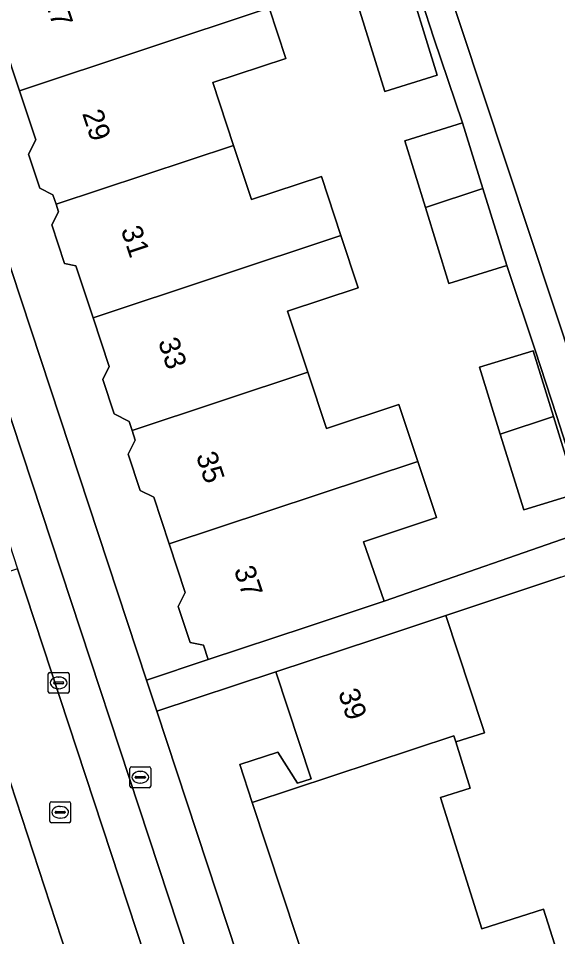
# Model space of a CAD drawing. Extents: x 159371 to 159986, y 382987 to 383597.
# Drawn here: x 159567.07 to 159592.93, y 383344.83 to 383388.85 of the extents above; entities that cross this region are included whole.
import ezdxf

# ---------------------------------------------------------------- set-up
doc = ezdxf.new("R2010")
doc.units = 0
for name, color, linetype in [('IMGEO_Brandkraan', 7, 'Continuous'), ('IMGEO_Erf', 7, 'Continuous'), ('IMGEO_Kolk', 7, 'Continuous'), ('IMGEO_Pand', 7, 'Continuous'), ('IMGEO_Pand_nummerreeks', 7, 'Continuous'), ('IMGEO_Parkeervlak_open', 7, 'Continuous'), ('IMGEO_Rijbaan_lokaal_open', 7, 'Continuous'), ('IMGEO_Rioolput', 7, 'Continuous'), ('IMGEO_Terreindeel_zand', 7, 'Continuous'), ('IMGEO_Voetpad_open', 7, 'Continuous')]:
    doc.layers.add(name, color=color, linetype=linetype)

msp = doc.modelspace()

# ---------------------------------------------------------------- linework, layer by layer
at = {"layer": 'IMGEO_Brandkraan'}
for p, q in [((159572.416, 383352.042), (159572.416, 383352.894)), ((159572.491, 383352.968), (159573.343, 383352.968)), ((159572.904, 383352.748), (159572.929, 383352.748)), ((159573.417, 383352.894), (159573.417, 383352.042)), ((159572.675, 383352.462), (159572.675, 383352.474)), ((159573.113, 383352.425), (159572.715, 383352.425)), ((159572.718, 383352.511), (159573.116, 383352.511)), ((159573.159, 383352.474), (159573.159, 383352.462)), ((159573.343, 383351.968), (159572.491, 383351.968)), ((159572.927, 383352.188), (159572.902, 383352.188))]:
    msp.add_line(p, q, dxfattribs=at)
for points in [[(159572.416, 383352.042), (159572.416, 383352.894)], [(159572.491, 383352.968), (159573.343, 383352.968)], [(159573.417, 383352.894), (159573.417, 383352.042)], [(159573.343, 383351.968), (159572.491, 383351.968)]]:
    msp.add_lwpolyline(points, dxfattribs=at)
for centre, radius, start, end in [((159572.493, 383352.892), 0.0765, 91.552, 178.448), ((159572.493, 383352.892), 0.0765, 91.552, 178.448), ((159573.341, 383352.892), 0.0765, 1.552, 88.448), ((159573.341, 383352.892), 0.0765, 1.552, 88.448), ((159572.715, 383352.471), 0.0403, 85.8775, 175.7526), ((159572.712, 383352.461), 0.0366, 178.938, 274.7102), ((159573.116, 383352.468), 0.043, 264.8664, 352.4533), ((159573.12, 383352.473), 0.0386, 1.7309, 96.639), ((159572.493, 383352.044), 0.0765, 181.552, 268.448), ((159572.493, 383352.044), 0.0765, 181.552, 268.448), ((159573.341, 383352.044), 0.0765, 271.552, 358.448), ((159573.341, 383352.044), 0.0765, 271.552, 358.448)]:
    msp.add_arc(centre, radius, start, end, dxfattribs=at)
for centre, major_axis, ratio, start_param, end_param in [((159572.903, 383352.468), (-0.387, 0.002), 0.722429, 4.712389, 7.853982), ((159572.928, 383352.468), (-0.39, 0.002), 0.717154, 1.570796, 4.712389)]:
    msp.add_ellipse(centre, major_axis=major_axis, ratio=ratio, start_param=start_param, end_param=end_param, dxfattribs=at)
at = {"layer": 'IMGEO_Erf'}
for points in [[(159552.893, 383418.717), (159573.212, 383357.128), (159576.177, 383358.106), (159575.947, 383358.799), (159575.304, 383358.932), (159574.736, 383360.646), (159575.074, 383361.32), (159574.301, 383363.657), (159573.56, 383365.895), (159572.908, 383366.222), (159572.335, 383367.952), (159572.676, 383368.63), (159572.523, 383369.093), (159572.381, 383369.521), (159571.663, 383369.882), (159571.115, 383371.539), (159571.424, 383372.155), (159570.649, 383374.497), (159569.823, 383376.991), (159569.288, 383377.101), (159568.678, 383378.943), (159568.995, 383379.574), (159568.875, 383379.936), (159568.727, 383380.384), (159568.1, 383380.7), (159567.557, 383382.338), (159567.898, 383383.017), (159567.116, 383385.379), (159566.32, 383387.784)], [(159594.066, 383366.134), (159592.873, 383369.808), (159591.855, 383372.943), (159590.492, 383377.001), (159587.718, 383376.144), (159586.593, 383379.783), (159585.603, 383382.983), (159588.378, 383383.841), (159586.998, 383387.894), (159585.807, 383391.559)], [(159579.092, 383389.349), (159579.893, 383386.929), (159576.392, 383385.77), (159577.389, 383382.758), (159578.247, 383380.165), (159581.6, 383381.275), (159582.539, 383378.439), (159583.368, 383375.935), (159579.982, 383374.813), (159580.951, 383371.887), (159581.844, 383369.189), (159585.321, 383370.34), (159586.225, 383367.609), (159587.118, 383364.913), (159583.629, 383363.758), (159584.615, 383360.914), (159594.634, 383364.388)], [(159593.083, 383362.064), (159587.576, 383360.217), (159589.325, 383354.9), (159589.425, 383354.596), (159588.044, 383354.159), (159588.744, 383351.948), (159587.314, 383351.496), (159589.306, 383345.204), (159592.262, 383346.14), (159593.108, 383343.471), (159590.153, 383342.536), (159592.2, 383336.073), (159595.156, 383337.009)], [(159581.139, 383342.617), (159578.288, 383351.261), (159577.69, 383353.073), (159579.51, 383353.671), (159580.452, 383352.183), (159581.107, 383352.399), (159579.416, 383357.527), (159573.702, 383355.642), (159595.869, 383288.453), (159597.121, 383288.896), (159597.511, 383289.099), (159594.186, 383298.625), (159595.555, 383299.1), (159595.048, 383300.613)]]:
    msp.add_lwpolyline(points, dxfattribs=at)
for points in [[(159581.945, 383394.063), (159584.462, 383394.841), (159585.504, 383391.475), (159587.159, 383386.125), (159584.64, 383385.347), (159583.002, 383390.645)], [(159591.755, 383372.913), (159592.728, 383369.765), (159593.869, 383366.073), (159591.309, 383365.282), (159590.184, 383368.922), (159589.194, 383372.121)]]:
    msp.add_lwpolyline(points, close=True, dxfattribs=at)
at = {"layer": 'IMGEO_Kolk'}
for p, q in [((159568.499, 383356.567), (159568.499, 383357.419)), ((159568.574, 383357.493), (159569.426, 383357.493)), ((159568.987, 383357.273), (159569.012, 383357.273)), ((159569.5, 383357.419), (159569.5, 383356.567)), ((159568.758, 383356.987), (159568.758, 383356.999)), ((159569.196, 383356.95), (159568.798, 383356.95)), ((159568.801, 383357.036), (159569.199, 383357.036)), ((159569.01, 383356.713), (159568.985, 383356.713)), ((159569.242, 383356.999), (159569.242, 383356.987)), ((159569.426, 383356.493), (159568.574, 383356.493))]:
    msp.add_line(p, q, dxfattribs=at)
for points in [[(159568.499, 383356.567), (159568.499, 383357.419)], [(159568.574, 383357.493), (159569.426, 383357.493)], [(159569.5, 383357.419), (159569.5, 383356.567)], [(159569.426, 383356.493), (159568.574, 383356.493)]]:
    msp.add_lwpolyline(points, dxfattribs=at)
for centre, radius, start, end in [((159568.576, 383357.417), 0.0765, 91.552, 178.448), ((159568.576, 383357.417), 0.0765, 91.552, 178.448), ((159569.424, 383357.417), 0.0765, 1.552, 88.448), ((159569.424, 383357.417), 0.0765, 1.552, 88.448), ((159568.798, 383356.996), 0.0403, 85.8775, 175.7526), ((159568.795, 383356.986), 0.0366, 178.938, 274.7102), ((159569.199, 383356.993), 0.043, 264.8664, 352.4533), ((159569.203, 383356.998), 0.0386, 1.7309, 96.639), ((159568.576, 383356.569), 0.0765, 181.552, 268.448), ((159568.576, 383356.569), 0.0765, 181.552, 268.448), ((159569.424, 383356.569), 0.0765, 271.552, 358.448), ((159569.424, 383356.569), 0.0765, 271.552, 358.448)]:
    msp.add_arc(centre, radius, start, end, dxfattribs=at)
for centre, major_axis, ratio, start_param, end_param in [((159568.986, 383356.993), (-0.387, 0.002), 0.722429, 4.712389, 7.853982), ((159569.011, 383356.993), (-0.39, 0.002), 0.717154, 1.570796, 4.712389)]:
    msp.add_ellipse(centre, major_axis=major_axis, ratio=ratio, start_param=start_param, end_param=end_param, dxfattribs=at)
at = {"layer": 'IMGEO_Pand'}
for points in [[(159573.708, 383393.591), (159565.302, 383390.804), (159565.421, 383390.443), (159565.074, 383389.751), (159565.606, 383388.143), (159566.32, 383387.784), (159567.116, 383385.379), (159579.092, 383389.349), (159578.171, 383392.129), (159574.585, 383390.942)], [(159585.504, 383391.475), (159583.002, 383390.645), (159584.64, 383385.347), (159587.159, 383386.125)], [(159577.389, 383382.758), (159576.392, 383385.77), (159579.893, 383386.929), (159579.092, 383389.349), (159567.116, 383385.379), (159567.898, 383383.017), (159567.557, 383382.338), (159568.1, 383380.7), (159568.727, 383380.384), (159568.875, 383379.936)], [(159588.378, 383383.841), (159585.603, 383382.983), (159586.593, 383379.783), (159589.35, 383380.697)], [(159570.649, 383374.497), (159582.539, 383378.439), (159581.6, 383381.275), (159578.247, 383380.165), (159577.389, 383382.758), (159568.875, 383379.936), (159568.995, 383379.574), (159568.678, 383378.943), (159569.288, 383377.101), (159569.823, 383376.991)], [(159589.35, 383380.697), (159586.593, 383379.783), (159587.718, 383376.144), (159590.492, 383377.001)], [(159570.649, 383374.497), (159571.424, 383372.155), (159571.115, 383371.539), (159571.663, 383369.882), (159572.381, 383369.521), (159572.523, 383369.093), (159580.951, 383371.887), (159579.982, 383374.813), (159583.368, 383375.935), (159582.539, 383378.439)], [(159590.184, 383368.922), (159592.728, 383369.765), (159591.755, 383372.913), (159589.194, 383372.121)], [(159586.225, 383367.609), (159585.321, 383370.34), (159581.844, 383369.189), (159580.951, 383371.887), (159572.523, 383369.093), (159572.676, 383368.63), (159572.335, 383367.952), (159572.908, 383366.222), (159573.56, 383365.895), (159574.301, 383363.657)], [(159592.728, 383369.765), (159590.184, 383368.922), (159591.309, 383365.282), (159593.869, 383366.073)], [(159586.225, 383367.609), (159574.301, 383363.657), (159575.074, 383361.32), (159574.736, 383360.646), (159575.304, 383358.932), (159575.947, 383358.799), (159576.177, 383358.106), (159580.924, 383359.678), (159584.615, 383360.914), (159583.629, 383363.758), (159587.118, 383364.913)], [(159587.576, 383360.217), (159584.165, 383359.093), (159579.416, 383357.527), (159581.107, 383352.399), (159580.452, 383352.183), (159579.51, 383353.671), (159577.69, 383353.073), (159578.288, 383351.261), (159587.953, 383354.448), (159588.044, 383354.159), (159589.425, 383354.596), (159589.325, 383354.9)]]:
    msp.add_lwpolyline(points, close=True, dxfattribs=at)
msp.add_lwpolyline([(159595.156, 383337.009), (159592.2, 383336.073), (159590.153, 383342.536), (159593.108, 383343.471), (159592.262, 383346.14), (159589.306, 383345.204), (159587.314, 383351.496), (159588.744, 383351.948), (159588.044, 383354.159), (159587.953, 383354.448), (159578.288, 383351.261), (159581.139, 383342.617), (159584.139, 383333.52), (159587.154, 383324.378), (159590.192, 383315.167), (159593.432, 383305.343)], dxfattribs=at)
at = {"layer": 'IMGEO_Parkeervlak_open'}
for points in [[(159548.98, 383417.076), (159565.882, 383365.966), (159567.018, 383362.457), (159577.211, 383331.524), (159578.358, 383328.035), (159589.681, 383293.637)], [(159590.619, 383297.142), (159551.811, 383414.828)], [(159571.31, 383338.074), (159563.681, 383361.345), (159563.077, 383363.139)]]:
    msp.add_lwpolyline(points, dxfattribs=at)
at = {"layer": 'IMGEO_Rijbaan_lokaal_open'}
msp.add_lwpolyline([(159571.31, 383338.074), (159571.401, 383337.809), (159573.85, 383330.431), (159577.211, 383331.524), (159567.018, 383362.457), (159563.681, 383361.345)], close=True, dxfattribs=at)
at = {"layer": 'IMGEO_Rioolput'}
for p, q in [((159568.575, 383350.362), (159568.575, 383351.214)), ((159568.65, 383351.288), (159569.502, 383351.288)), ((159569.063, 383351.068), (159569.088, 383351.068)), ((159569.576, 383351.214), (159569.576, 383350.362)), ((159568.834, 383350.782), (159568.834, 383350.794)), ((159569.272, 383350.745), (159568.874, 383350.745)), ((159568.877, 383350.831), (159569.275, 383350.831)), ((159569.318, 383350.794), (159569.318, 383350.782)), ((159569.502, 383350.288), (159568.65, 383350.288)), ((159569.086, 383350.508), (159569.061, 383350.508))]:
    msp.add_line(p, q, dxfattribs=at)
for points in [[(159568.575, 383350.362), (159568.575, 383351.214)], [(159568.65, 383351.288), (159569.502, 383351.288)], [(159569.576, 383351.214), (159569.576, 383350.362)], [(159569.502, 383350.288), (159568.65, 383350.288)]]:
    msp.add_lwpolyline(points, dxfattribs=at)
for centre, radius, start, end in [((159568.652, 383351.212), 0.0765, 91.552, 178.448), ((159568.652, 383351.212), 0.0765, 91.552, 178.448), ((159569.5, 383351.212), 0.0765, 1.552, 88.448), ((159569.5, 383351.212), 0.0765, 1.552, 88.448), ((159568.874, 383350.791), 0.0403, 85.8775, 175.7526), ((159568.871, 383350.781), 0.0366, 178.938, 274.7102), ((159569.275, 383350.788), 0.043, 264.8664, 352.4533), ((159569.279, 383350.793), 0.0386, 1.7309, 96.639), ((159568.652, 383350.364), 0.0765, 181.552, 268.448), ((159568.652, 383350.364), 0.0765, 181.552, 268.448), ((159569.5, 383350.364), 0.0765, 271.552, 358.448), ((159569.5, 383350.364), 0.0765, 271.552, 358.448)]:
    msp.add_arc(centre, radius, start, end, dxfattribs=at)
for centre, major_axis, ratio, start_param, end_param in [((159569.062, 383350.788), (-0.387, 0.002), 0.722429, 4.712389, 7.853982), ((159569.087, 383350.788), (-0.39, 0.002), 0.717154, 1.570796, 4.712389)]:
    msp.add_ellipse(centre, major_axis=major_axis, ratio=ratio, start_param=start_param, end_param=end_param, dxfattribs=at)
at = {"layer": 'IMGEO_Terreindeel_zand'}
msp.add_lwpolyline([(159587.177, 383391.845), (159593.81, 383371.837), (159596.629, 383363.243), (159597.837, 383359.559), (159601.675, 383360.688), (159602.067, 383361.109), (159602.425, 383361.763), (159605.254, 383363.056), (159603.907, 383367.005), (159605.123, 383367.686), (159597.752, 383387.858), (159595.166, 383400.263)], dxfattribs=at)
at = {"layer": 'IMGEO_Voetpad_open'}
for points in [[(159598.195, 383286.558), (159597.121, 383288.896), (159595.869, 383288.453), (159573.702, 383355.642), (159573.212, 383357.128), (159552.893, 383418.717), (159550.034, 383426.54)], [(159551.811, 383414.828), (159590.619, 383297.142)], [(159585.807, 383391.559), (159586.998, 383387.894), (159588.378, 383383.841), (159589.35, 383380.697), (159590.492, 383377.001), (159591.855, 383372.943), (159592.873, 383369.808), (159594.066, 383366.134), (159594.634, 383364.388), (159584.615, 383360.914), (159580.924, 383359.678), (159576.177, 383358.106), (159573.212, 383357.128), (159573.702, 383355.642), (159579.416, 383357.527), (159584.165, 383359.093), (159587.576, 383360.217), (159593.083, 383362.064), (159595.984, 383363.031), (159596.629, 383363.243), (159593.81, 383371.837), (159587.177, 383391.845)]]:
    msp.add_lwpolyline(points, dxfattribs=at)

# ---------------------------------------------------------------- texts
at = {"layer": 'IMGEO_Pand_nummerreeks'}
for s, rotation, p in [('27', 288.4102, (159568.297, 383389.759)), ('29', 288.4102, (159570.117, 383384.291)), ('31', 288.4102, (159571.973, 383378.716)), ('33', 288.4102, (159573.757, 383373.356)), ('35', 288.4102, (159575.577, 383367.888)), ('37', 288.4102, (159577.397, 383362.42)), ('39', 288.2485, (159582.396, 383356.537))]:
    msp.add_text(s, height=1, rotation=rotation, dxfattribs=at).set_placement(p)

doc.saveas('drawing.dxf')
